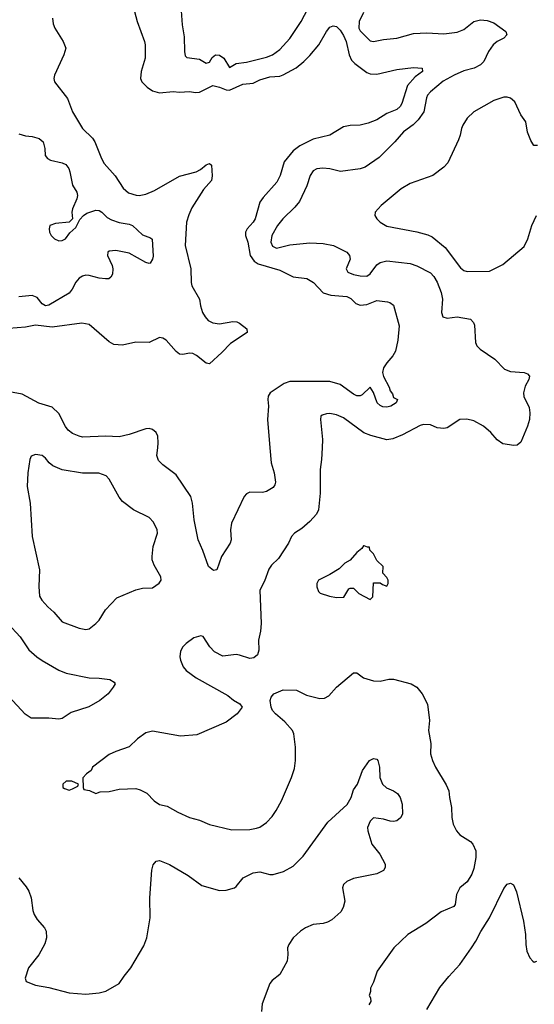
# Model space of a CAD drawing. Header units: inches. Extents: x 1649636 to 1815363, y 506543 to 641975.
# Tile 524 of 656: x 1780235 to 1783311, y 536673 to 542561. Entities that reach past the tile are written whole.
import ezdxf

# ---------------------------------------------------------------- set-up
doc = ezdxf.new("R2010")
doc.units = ezdxf.units.IN
doc.header["$MEASUREMENT"] = 0
doc.layers.add('B7583', color=7, linetype='Continuous')
doc.layers.add('B7584', color=7, linetype='Continuous')

msp = doc.modelspace()

# ---------------------------------------------------------------- linework, layer by layer
at = {"layer": 'B7583', "color": 5}
for points, elevation in [([(1782043.2, 540000), (1782040.3, 539930), (1782032.2, 539870), (1782031.4, 539730), (1782022, 539630), (1782010, 539603), (1781970, 539560.5), (1781921.8, 539518.2), (1781877.3, 539490), (1781859.3, 539470), (1781842.4, 539430), (1781781.3, 539338.7), (1781741.2, 539298.8), (1781724.7, 539275.3), (1781697.8, 539202.2), (1781670.4, 539150), (1781678.7, 538950), (1781675.6, 538904.4), (1781662, 538850), (1781664.9, 538790), (1781656.7, 538763.3), (1781635.5, 538744.5), (1781610, 538740.9), (1781550, 538761.6), (1781530, 538763.6), (1781450, 538754.5), (1781400.1, 538780.1), (1781372.3, 538810), (1781332.5, 538872.5), (1781317.2, 538877.2), (1781276.7, 538863.3), (1781230.7, 538830), (1781210.3, 538809.7), (1781196.1, 538783.9), (1781192.4, 538750), (1781196.4, 538730), (1781212.4, 538690), (1781230, 538668.4), (1781290, 538624.4), (1781479.5, 538519.5), (1781512.3, 538492.3), (1781551.3, 538470), (1781564.7, 538450), (1781534.8, 538410), (1781470, 538359.5), (1781294.8, 538285.2), (1781196.6, 538276.6), (1781030, 538305.6), (1780990, 538296.2), (1780939.2, 538260.8), (1780890, 538213.3), (1780810, 538185.1), (1780770, 538166), (1780671.3, 538090), (1780662, 538070), (1780634, 538050), (1780612.7, 538027.3), (1780614, 537970), (1780618, 537958), (1780651.6, 537951.6), (1780690, 537934), (1780716.4, 537943.6), (1780770, 537944.7), (1780830, 537958.8), (1780930, 537962.4), (1780955.1, 537955.1), (1780994.9, 537934.9), (1781038.8, 537890), (1781070, 537867.3), (1781116.8, 537856.8), (1781181.1, 537821.1), (1781250, 537790.7), (1781310, 537774), (1781370, 537747.7), (1781503.2, 537716.8), (1781610, 537718), (1781650, 537725.5), (1781670, 537733), (1781710, 537759.1), (1781743.8, 537796.2), (1781768.3, 537831.7), (1781800.5, 537890), (1781860.5, 538030), (1781877.2, 538082.8), (1781884.7, 538130), (1781884.5, 538210), (1781874, 538290), (1781865.1, 538310), (1781821, 538361), (1781764.5, 538410), (1781747.3, 538430), (1781738, 538450), (1781732.7, 538490), (1781739.3, 538510), (1781754, 538530), (1781810, 538553), (1781889.5, 538550.5), (1781950, 538522.4), (1782030, 538502), (1782056.4, 538503.6), (1782082.7, 538517.3), (1782130, 538568.4), (1782230, 538654.4), (1782250, 538654.4), (1782290, 538624.9), (1782350, 538607.2), (1782390, 538605.7), (1782442.4, 538617.6), (1782470, 538617.3), (1782576, 538590), (1782609.1, 538569.1), (1782640.3, 538530), (1782672.5, 538467.5), (1782684.2, 538370), (1782678, 538310), (1782692, 538232), (1782690.3, 538170), (1782702, 538130), (1782721.7, 538090), (1782785.3, 537985.3), (1782800.9, 537950), (1782804, 537910), (1782816.5, 537850), (1782818.4, 537790), (1782825.5, 537750), (1782847.3, 537710), (1782866.9, 537686.9), (1782930, 537647.3), (1782944.9, 537630), (1782961.3, 537590), (1782962.6, 537550), (1782950, 537484), (1782938, 537450), (1782910, 537406), (1782866, 537370), (1782847.3, 537330), (1782839.1, 537270), (1782830, 537257.2), (1782755.2, 537224.8), (1782663.4, 537156.6), (1782556, 537090), (1782471, 537010), (1782371.3, 536870), (1782350, 536806), (1782332, 536770), (1782332, 536750), (1782324.7, 536724.7), (1782331.6, 536711.6), (1782334, 536690), (1782322, 536670)], 640), ([(1781730.7, 540000), (1781738, 539910), (1781755.9, 539850), (1781764, 539796), (1781761, 539779), (1781750, 539763.1), (1781710, 539739.3), (1781687.4, 539732.6), (1781610, 539734.4), (1781590, 539724.5), (1781576.9, 539710), (1781501.2, 539550), (1781495.3, 539510), (1781500.3, 539450), (1781493.1, 539430), (1781440.6, 539350), (1781413, 539270), (1781393.5, 539266.5), (1781363.9, 539290), (1781330, 539386.6), (1781301.1, 539450), (1781278.3, 539570), (1781268.2, 539670), (1781257.8, 539710), (1781170, 539839.7), (1781090, 539898.7), (1781064.8, 539924.8), (1781055.6, 539955.6), (1781060.3, 540000)], 620), ([(1780163.9, 538950), (1780237.5, 538870), (1780290, 538792.2), (1780337.6, 538750), (1780370, 538727.9), (1780470, 538670.2), (1780512.1, 538652.1), (1780650, 538624.4), (1780710, 538623.6), (1780774.4, 538614.4), (1780799.1, 538599.1), (1780806, 538590), (1780794.8, 538570), (1780764.4, 538530), (1780714.9, 538490), (1780648.1, 538451.9), (1780542.4, 538417.6), (1780490, 538381.6), (1780470, 538376.9), (1780410, 538383.5), (1780303.9, 538383.9), (1780267, 538407), (1780170, 538513.3)], 620), ([(1780229, 537429), (1780274.6, 537374.6), (1780289.3, 537350), (1780304.3, 537310), (1780313.5, 537233.5), (1780322, 537210), (1780339.7, 537179.7), (1780382.6, 537130), (1780393.1, 537110), (1780394.6, 537070), (1780384.8, 537035.2), (1780350, 536969.5), (1780288.5, 536890), (1780268.2, 536830), (1780274.8, 536810), (1780330, 536786.7), (1780410, 536772.8), (1780530, 536741.8), (1780630, 536734.3), (1780710, 536741.7), (1780750, 536750.5), (1780830, 536796.3), (1780858.9, 536841.1), (1780898.9, 536890), (1780977.4, 537022.6), (1780995.1, 537070), (1781015.3, 537190), (1781012.6, 537310), (1781024.2, 537475.8), (1781032.6, 537507.4), (1781050, 537528), (1781070, 537532), (1781130, 537508.9), (1781243.1, 537443.1), (1781323.7, 537383.7), (1781430, 537354.2), (1781470, 537355.2), (1781518.9, 537370), (1781530, 537378), (1781570.5, 537429.5), (1781630, 537459.3), (1781670, 537465.6), (1781730, 537449.3), (1781750, 537449.3), (1781813.1, 537466.9), (1781870, 537499.6), (1781930, 537558.6), (1782077.7, 537762.3), (1782193.1, 537866.9), (1782216.9, 537910), (1782230, 537956), (1782254.5, 537990), (1782283.5, 538070), (1782327, 538130), (1782350, 538142), (1782370, 538138.8), (1782375.5, 538130), (1782386.7, 538090), (1782388, 538030), (1782403.6, 537990), (1782427.4, 537967.4), (1782470, 537949), (1782492.8, 537932.8), (1782509.3, 537909.3), (1782522.3, 537870), (1782523.1, 537810), (1782512.6, 537787.4), (1782490, 537769.5), (1782470, 537765.1), (1782450, 537767.3), (1782410, 537780.4), (1782350, 537787.1), (1782330, 537767.8), (1782315, 537730), (1782315.8, 537710), (1782340.3, 537630), (1782387.2, 537570), (1782419.5, 537510), (1782420.4, 537490), (1782410, 537472.7), (1782370, 537453), (1782230, 537425.6), (1782190, 537407.3), (1782170.5, 537390), (1782164.9, 537370), (1782179.6, 537290), (1782169.1, 537250.9), (1782154, 537226), (1782101.8, 537178.2), (1782075.8, 537164.2), (1782050, 537156.4), (1781990, 537149.7), (1781943.8, 537130), (1781914.4, 537110), (1781870.4, 537070), (1781844.9, 537030), (1781835.5, 537010), (1781838.9, 536970), (1781833.4, 536930), (1781790, 536851.5), (1781744.7, 536815.3), (1781730, 536798), (1781684.5, 536675.5), (1781680.2, 536630)], 620), ([(1782670, 536641), (1782745.9, 536774.1), (1782800.1, 536839.9), (1782867.3, 536910), (1782936.9, 537010), (1782962.4, 537050), (1782991.1, 537108.9), (1783042.9, 537190), (1783130, 537364.7), (1783150, 537391.3), (1783170, 537398), (1783186.4, 537386.4), (1783205.8, 537345.8), (1783246.4, 537170), (1783259.3, 537090), (1783260.7, 537030), (1783266.8, 536990), (1783284.7, 536950), (1783302, 536930), (1783310, 536924.7), (1783326, 536930)], 640)]:
    msp.add_lwpolyline(points, dxfattribs=dict(at, elevation=elevation))
for points, elevation in [([(1780330, 539961.2), (1780304.7, 539950), (1780296, 539930), (1780283, 539850), (1780280.3, 539770), (1780298.7, 539670), (1780310.4, 539469.6), (1780353.1, 539270), (1780348.7, 539171.3), (1780353.7, 539113.7), (1780368, 539090), (1780403, 539050), (1780438.5, 539018.5), (1780490, 538960.5), (1780590, 538921.3), (1780630, 538914.9), (1780650, 538918), (1780691, 538949), (1780710, 538970.6), (1780748.8, 539031.2), (1780815.6, 539104.4), (1780928.6, 539151.4), (1780970, 539160.9), (1781030, 539163.1), (1781069.8, 539190.2), (1781081.3, 539210), (1781078.9, 539230), (1781038.1, 539298.1), (1781028, 539330), (1781027, 539350), (1781033.6, 539410), (1781058.3, 539490), (1781056.9, 539510), (1781035.5, 539555.5), (1781010, 539582.9), (1780915.1, 539630), (1780850, 539679.5), (1780830, 539706), (1780770, 539812.7), (1780752.1, 539832.1), (1780708.4, 539848.4), (1780609.8, 539849.8), (1780490, 539869.7), (1780432.8, 539892.8), (1780411.3, 539911.3), (1780390, 539939.3), (1780370, 539954.5)], 640), ([(1782295.3, 539415.3), (1782290, 539415.3), (1782281, 539399), (1782250, 539374), (1782210.8, 539329.2), (1782178, 539310), (1782144, 539276), (1782090, 539242), (1782022, 539210), (1782011.3, 539190), (1782011.3, 539170), (1782021, 539141), (1782031.1, 539131.1), (1782087.3, 539112.7), (1782130, 539106), (1782173.2, 539106.8), (1782203.1, 539156.9), (1782210, 539162), (1782230, 539162), (1782262, 539130), (1782330, 539094), (1782346, 539110), (1782350, 539194), (1782390, 539194), (1782403.6, 539183.6), (1782430, 539174), (1782438, 539190), (1782438, 539210), (1782430, 539226), (1782406, 539250), (1782408, 539290), (1782370, 539326), (1782350, 539366), (1782328.4, 539388.4), (1782326, 539406), (1782314, 539406)], 660), ([(1780530, 538008), (1780512.7, 538007.3), (1780494, 537990), (1780494, 537970), (1780503.6, 537963.6), (1780530, 537954), (1780550, 537962), (1780582, 537978), (1780586, 537990), (1780547.3, 538007.3)], 640)]:
    msp.add_lwpolyline(points, close=True, dxfattribs=dict(at, elevation=elevation))
at = {"layer": 'B7584', "color": 5}
for points, elevation in [([(1780904.6, 542670), (1780936.5, 542550), (1780981.3, 542430), (1780985, 542410), (1780985.3, 542330), (1780960.8, 542250), (1780957.3, 542210), (1780964.9, 542190), (1780996.6, 542156.6), (1781030, 542135.8), (1781070, 542124), (1781152.1, 542132.1), (1781190, 542127.8), (1781250, 542131.4), (1781285.9, 542125.9), (1781310, 542127.8), (1781390, 542166.5), (1781430, 542157.8), (1781470, 542141.7), (1781490, 542139.8), (1781570, 542174.2), (1781630, 542180.6), (1781670, 542200.2), (1781730, 542218.9), (1781790, 542223.7), (1781809.9, 542230.1), (1781887.4, 542272.6), (1781934.2, 542310), (1781970, 542347.1), (1782022.9, 542410), (1782070, 542490.3), (1782090, 542515.3), (1782110, 542523.7), (1782130, 542519.5), (1782150, 542498.3), (1782170, 542466.3), (1782185.9, 542430), (1782205.1, 542350), (1782218.9, 542318.9), (1782238.5, 542298.5), (1782310, 542244.1), (1782330, 542236), (1782370, 542234.5), (1782490, 542263.2), (1782590, 542274.6), (1782642, 542270), (1782642.8, 542250), (1782600, 542220), (1782552.9, 542167.1), (1782520, 542060), (1782510, 542041.1), (1782490, 542023.8), (1782430, 541999.3), (1782370, 541961.6), (1782319, 541941), (1782270.1, 541929.9), (1782210, 541928.7), (1782170, 541919.2), (1782090, 541871.1), (1781990, 541845.8), (1781910, 541806.3), (1781870, 541775.8), (1781816.2, 541710), (1781791.9, 541630), (1781771.8, 541588.2), (1781690, 541497.8), (1781670.9, 541470), (1781643.7, 541370), (1781631.6, 541350), (1781594.5, 541310), (1781584.6, 541290), (1781585.5, 541270), (1781598.6, 541230), (1781613.1, 541150), (1781636.9, 541116.9), (1781660.4, 541100.4), (1781790, 541063.5), (1781870, 541022.9), (1781952.6, 541012.6), (1781992.2, 540990), (1782050, 540928.1), (1782094.2, 540914.2), (1782190, 540904.8), (1782214, 540894), (1782244.2, 540864.2), (1782270, 540853.2), (1782310, 540858), (1782370, 540881.8), (1782433.7, 540873.7), (1782448.8, 540868.8), (1782470, 540853.4), (1782504.2, 540730), (1782494.9, 540645.1), (1782481.6, 540578.4), (1782465.7, 540550), (1782430, 540509.6), (1782410, 540478.9), (1782403.5, 540450), (1782410, 540426.7), (1782443.4, 540363.4), (1782450, 540342), (1782463.7, 540323.7), (1782470, 540301), (1782494, 540290), (1782486, 540270), (1782454.8, 540250), (1782430, 540244.2), (1782406.3, 540246.3), (1782390, 540253), (1782371.5, 540270), (1782350, 540332.3), (1782330, 540362.9), (1782282.9, 540317.1), (1782270, 540311.2), (1782250, 540312), (1782230, 540321.5), (1782150, 540379.5), (1782090, 540396.5), (1781850, 540397.8), (1781815.2, 540384.8), (1781731.5, 540330), (1781721.2, 540310), (1781719.2, 540290), (1781721.8, 540250), (1781716.9, 540170), (1781730.7, 540000)], 620), ([(1781197, 542670), (1781205.7, 542530), (1781217.5, 542457.5), (1781220.3, 542370), (1781225.3, 542345.3), (1781234.9, 542334.9), (1781310, 542325.4), (1781350, 542301.7), (1781370, 542306), (1781386.2, 542333.8), (1781406.6, 542350), (1781430, 542348.7), (1781455.8, 542330), (1781490, 542274.6), (1781530, 542298.9), (1781590, 542306.7), (1781710, 542336.8), (1781745.6, 542350), (1781790, 542382.3), (1781850, 542448.8), (1781918.2, 542550), (1781977, 542663)], 640), ([(1782290, 542603.6), (1782265.4, 542550), (1782263, 542510), (1782270, 542494.6), (1782330, 542433.7), (1782350, 542430.1), (1782410, 542442), (1782490.5, 542449.5), (1782590, 542478), (1782670, 542481.2), (1782770, 542476.5), (1782850, 542486.8), (1782890, 542501.6), (1782950, 542549.1), (1782990, 542560.2), (1783030, 542556.3), (1783070, 542541.8), (1783142, 542490), (1783146.7, 542470), (1783128.7, 542450), (1783089.6, 542430.4), (1783065, 542410), (1783037.7, 542370), (1783009.5, 542310.5), (1782990.1, 542289.9), (1782952.4, 542270), (1782890, 542255.3), (1782833.2, 542230), (1782766.9, 542193.1), (1782691.1, 542130), (1782673, 542110), (1782666.5, 542093.5), (1782650.2, 542010), (1782617.4, 541962.6), (1782587.7, 541932.3), (1782529.1, 541890), (1782478.2, 541830), (1782383.6, 541736.4), (1782300.2, 541679.8), (1782270, 541668.4), (1782152.2, 541652.2), (1782090, 541669.8), (1782047.5, 541672.5), (1782011.2, 541668.8), (1781990, 541657.4), (1781971.5, 541630), (1781952.2, 541567.8), (1781907.2, 541472.8), (1781880.6, 541439.4), (1781808.7, 541370), (1781776.5, 541330), (1781741.5, 541270), (1781736.9, 541230), (1781746.5, 541206.5), (1781770, 541194.9), (1781850, 541214.3), (1781970, 541226), (1782050, 541223.2), (1782110.6, 541210), (1782190, 541170.2), (1782206.9, 541150), (1782210.8, 541129.2), (1782187.1, 541070), (1782197.6, 541050), (1782230, 541037.1), (1782270, 541028.5), (1782310, 541027.3), (1782330, 541040.8), (1782370, 541094.4), (1782390, 541109.2), (1782430, 541118), (1782570, 541103.1), (1782610, 541088.7), (1782690, 541047.6), (1782710, 541025.3), (1782730, 540990.4), (1782754.4, 540930), (1782762.8, 540890), (1782757, 540810), (1782764.2, 540784.2), (1782790, 540774.9), (1782850, 540783.1), (1782930.7, 540770), (1782948.4, 540750), (1782953.6, 540733.6), (1782959.5, 540630), (1782968.5, 540610), (1782988.5, 540590), (1783076.5, 540530), (1783134, 540470), (1783170, 540456.5), (1783251, 540450), (1783270, 540443.1), (1783282, 540430), (1783279, 540410), (1783256.1, 540370), (1783246.3, 540330), (1783248.2, 540308.2), (1783281, 540241), (1783285, 540210), (1783282.6, 540170), (1783270.7, 540129.3), (1783230, 540034.5), (1783210, 540016.9), (1783190, 540014), (1783124.2, 540024.2), (1783090, 540047.8), (1783051.8, 540091.8), (1783008.2, 540130), (1782950, 540162.4), (1782907.5, 540172.5), (1782866, 540170), (1782790, 540120.7), (1782770, 540115.1), (1782730, 540120.5), (1782690, 540137.2), (1782650, 540139.3), (1782630, 540135), (1782522.6, 540077.4), (1782465.7, 540054.3), (1782430, 540048.6), (1782333.5, 540073.5), (1782292.3, 540090), (1782170, 540179.6), (1782130, 540197.6), (1782090, 540205.1), (1782070, 540204.5), (1782043.8, 540196.2), (1782036, 540190), (1782033.4, 540170), (1782045.3, 540050), (1782043.2, 540000)], 640), ([(1780431.3, 542570), (1780436, 542536), (1780444.9, 542510), (1780494.9, 542430), (1780510.3, 542390), (1780498.7, 542350), (1780442.3, 542230), (1780438.5, 542210), (1780442.4, 542190), (1780520.8, 542090), (1780551.5, 542010), (1780611.4, 541910), (1780670, 541851.6), (1780685, 541830), (1780723.2, 541730), (1780740.3, 541700.3), (1780806.8, 541626.8), (1780854.2, 541554.2), (1780886.2, 541526.2), (1780931.7, 541511.7), (1780950, 541510.1), (1780990, 541516.8), (1781041.2, 541538.8), (1781190, 541624.3), (1781290, 541650.2), (1781316, 541664), (1781350, 541692), (1781370, 541700.5), (1781382, 541690), (1781386.1, 541626.1), (1781380.8, 541599.2), (1781334.5, 541545.5), (1781264.9, 541435.1), (1781245.5, 541394.5), (1781232.4, 541350), (1781224.8, 541210), (1781257.4, 541070), (1781259.3, 540990), (1781264.5, 540970), (1781309.4, 540890), (1781315.1, 540850), (1781328.3, 540810), (1781343.5, 540783.5), (1781362.5, 540762.5), (1781390, 540748.1), (1781430, 540741.8), (1781510, 540755.5), (1781533.4, 540753.4), (1781550, 540746.7), (1781593, 540713), (1781595.5, 540690), (1781494.7, 540625.3), (1781443.8, 540570), (1781370, 540503.7), (1781350, 540506.6), (1781292.3, 540552.3), (1781270, 540564.5), (1781250, 540567), (1781210, 540559.3), (1781190, 540560.9), (1781170, 540576.2), (1781110, 540643.6), (1781090, 540656.2), (1781070, 540659.5), (1781010, 540629.8), (1780930, 540632.9), (1780850, 540615.2), (1780798.4, 540618.4), (1780770, 540633.5), (1780650, 540738.7), (1780606.6, 540746.6), (1780430, 540722.5), (1780330, 540733.8), (1780270, 540722.2), (1780170, 540715)], 580), ([(1783330, 541808.7), (1783309.4, 541809.4), (1783290, 541838), (1783270, 541888), (1783261.2, 541950), (1783231.9, 541991.9), (1783195.1, 542070), (1783170, 542092.3), (1783150, 542098), (1783130, 542097), (1783070, 542077.6), (1782950, 542009.6), (1782910, 541972), (1782884.9, 541930), (1782875.3, 541910), (1782868.9, 541870), (1782858.4, 541841.6), (1782794.5, 541705.5), (1782770, 541678.4), (1782704, 541630), (1782570, 541580.5), (1782514.9, 541550), (1782396.3, 541450), (1782361, 541410), (1782358.8, 541390), (1782370.8, 541370), (1782390.8, 541350), (1782430, 541326), (1782610, 541292.6), (1782674.1, 541274.1), (1782701.3, 541261.3), (1782777.8, 541197.8), (1782870, 541077.3), (1782890, 541060.7), (1782910, 541054.8), (1783043.1, 541056.9), (1783123.1, 541096.9), (1783250, 541204.7), (1783273.2, 541250), (1783297.2, 541330), (1783324, 541390)], 660), ([(1780230, 541877.4), (1780270, 541866.7), (1780310, 541863.1), (1780350.8, 541850), (1780375.5, 541830), (1780386, 541790), (1780388.4, 541748.4), (1780401, 541730), (1780419.8, 541719.8), (1780490, 541705.5), (1780510, 541694.9), (1780528.2, 541670), (1780535.8, 541650), (1780550.3, 541570.3), (1780576.4, 541530), (1780580.4, 541510), (1780577.1, 541490), (1780550.6, 541430), (1780547.7, 541410), (1780551.3, 541370), (1780530, 541349.2), (1780450, 541342), (1780416, 541330), (1780410.6, 541309.4), (1780412.7, 541290), (1780422.4, 541270), (1780443, 541250), (1780470, 541238.9), (1780490, 541239.5), (1780509.4, 541250), (1780534, 541286), (1780570, 541317.3), (1780594, 541366), (1780616, 541390), (1780636.3, 541403.7), (1780690, 541421.7), (1780710, 541419), (1780726, 541410), (1780758.3, 541378.3), (1780783.4, 541363.4), (1780830, 541348.4), (1780890, 541337.8), (1780909.3, 541329.3), (1780970, 541274.6), (1781017, 541257), (1781028, 541248), (1781032.9, 541147.1), (1781030, 541128.7), (1781014.9, 541105.1), (1781010, 541102.7), (1780990, 541109.5), (1780890, 541164.2), (1780810, 541179.7), (1780770, 541176.2), (1780763, 541170), (1780759.1, 541150), (1780787.7, 541090), (1780792.7, 541070), (1780790, 541038), (1780779.9, 541020.1), (1780768.2, 541011.8), (1780748.6, 541011.4), (1780710, 541015.1), (1780650, 541031.8), (1780630, 541032.8), (1780610, 541027.6), (1780590, 541015), (1780570, 540991), (1780549.3, 540950), (1780530, 540925.6), (1780410, 540852.9), (1780389.7, 540850), (1780370, 540862.4), (1780338.7, 540898.7), (1780310, 540910.6), (1780230, 540902.9)], 560), ([(1781060.3, 540000), (1781063.5, 540030), (1781060.8, 540070), (1781050, 540093), (1781029.8, 540109.8), (1781010, 540115.1), (1780990, 540113.7), (1780890, 540079.2), (1780830, 540066.2), (1780750, 540069.8), (1780610, 540065.1), (1780590.3, 540069.7), (1780550, 540086.2), (1780525.6, 540105.6), (1780508.6, 540128.6), (1780470, 540205.4), (1780430, 540243.1), (1780350, 540268.5), (1780250, 540322), (1780130, 540343.2), (1780070, 540348.9), (1780041.7, 540338.3), (1780000, 540290.8)], 620)]:
    msp.add_lwpolyline(points, dxfattribs=dict(at, elevation=elevation))

doc.saveas('drawing.dxf')
